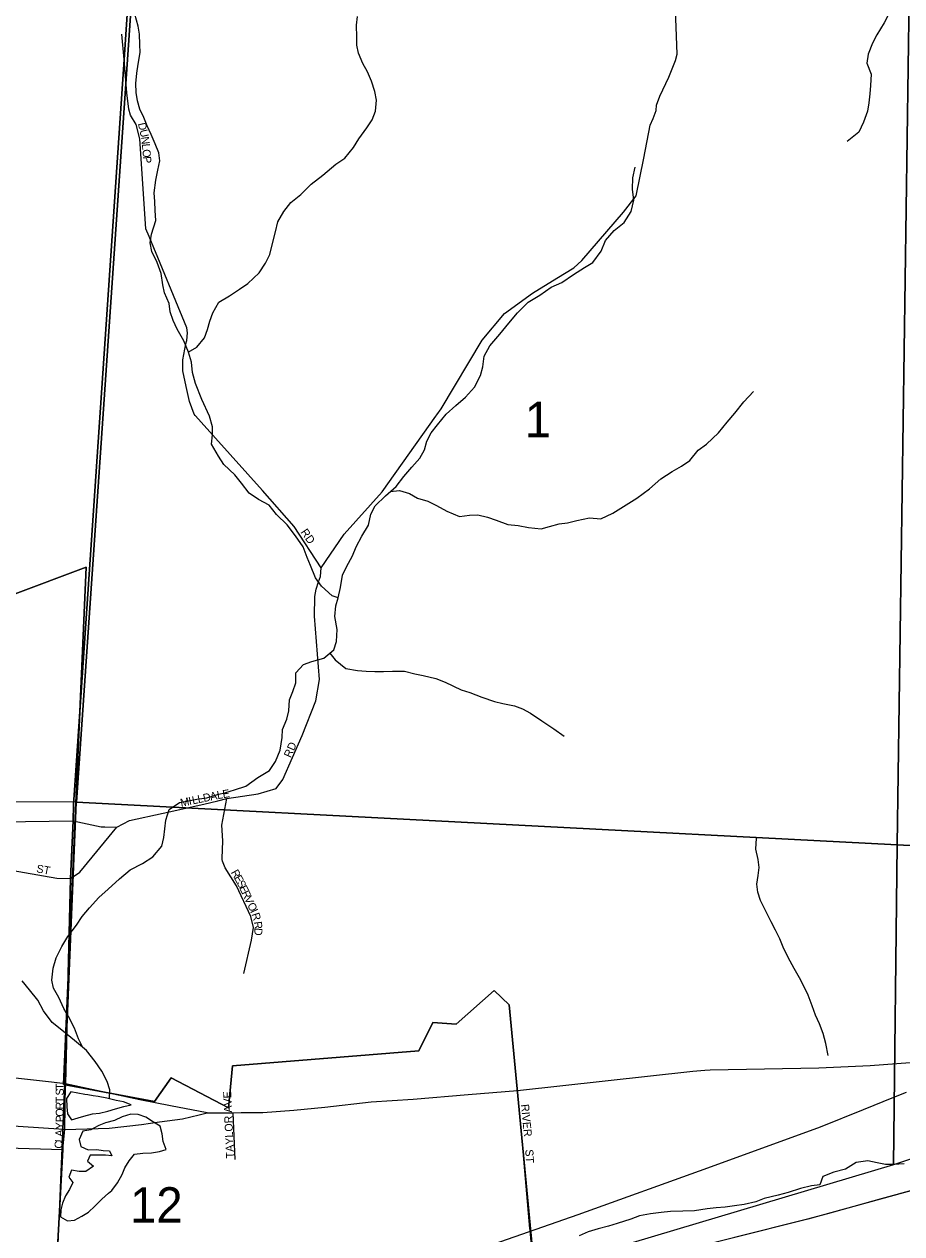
# Model space of a CAD drawing. Extents: x 1624196 to 2029251, y 146837 to 440034.
# Drawn here: x 1846162 to 1851645, y 274356 to 281916 of the extents above; entities that cross this region are included whole.
import ezdxf

# ---------------------------------------------------------------- set-up
doc = ezdxf.new("R2010")
doc.units = 0
for name, color, linetype in [('GM_X_City_Street', 7, 'Continuous'), ('GM_X_City_Street_Text', 7, 'Continuous'), ('GM_X_Corporation', 7, 'Continuous'), ('GM_X_County', 7, 'Continuous'), ('GM_X_Major_River', 7, 'Continuous'), ('GM_X_Minor_Lake', 7, 'Continuous'), ('GM_X_Minor_River', 7, 'Continuous'), ('GM_X_Rail_Line', 7, 'Continuous'), ('GM_X_Section', 7, 'Continuous'), ('GM_X_Section_Text', 7, 'Continuous'), ('GM_X_Township', 7, 'Continuous'), ('GM_X_US_Route', 7, 'Continuous')]:
    doc.layers.add(name, color=color, linetype=linetype)

msp = doc.modelspace()

# ---------------------------------------------------------------- linework, layer by layer
at = {"layer": 'GM_X_City_Street'}
for points in [[(1848740, 279474.9), (1848766.5, 279512.3), (1849023.5, 279940.9), (1849161.5, 280108), (1849337.1, 280234.5), (1849488.4, 280329.2), (1849595.3, 280392.3), (1849645.9, 280439.9), (1849905.5, 280740.1), (1849984.7, 280843.5), (1850033.2, 281077.7), (1850073.4, 281283.9), (1850091.9, 281325.8), (1850110.4, 281375.8), (1850112.8, 281409.9), (1850133.4, 281465.8), (1850188.8, 281585.6), (1850229.9, 281689.5), (1850240.4, 281729.5), (1850229.4, 282063.6)], [(1846941.9, 280589.2), (1846941.9, 280589.3), (1846922.2, 280636.9), (1846883.9, 281198.9), (1846860.8, 281289.5), (1846825.3, 281348), (1846815.7, 281384.2), (1846802.7, 281486.6), (1846785.5, 281694.4), (1846772.4, 281854.1)], [(1847231.5, 279468.8), (1847229.9, 279470.6), (1847222.9, 279478.3), (1847193.7, 279556.9), (1847172.6, 279651.4), (1847153.6, 279749.8), (1847152.3, 279818.1), (1847171.4, 279918.2), (1847177.6, 279938.2), (1847182.1, 279986.3), (1847178.4, 280018.4), (1846941.9, 280589.2)], [(1846666.2, 276898.9), (1846739.6, 276896.9), (1846819.7, 276939.6), (1847030.5, 276985), (1847284.1, 277041), (1847372.2, 277062.4), (1847428.2, 277075.7), (1847623.1, 277105.1), (1847735.5, 277139.2), (1847777.9, 277195.8), (1847897.7, 277470.3), (1847983.4, 277686.9), (1848007.4, 277820.4), (1847975.6, 278216.8), (1847976.8, 278339.1), (1847985.3, 278385.1), (1847999.8, 278431.1), (1848012.2, 278463.1), (1848016.7, 278519.2), (1848161.2, 278728.3), (1848398.4, 278992.6), (1848734.1, 279466.6), (1848740, 279474.9)], [(1848016.7, 278519.2), (1847849.1, 278775.7), (1847651, 279002.5), (1847357.7, 279328.5), (1847231.5, 279468.8)], [(1847399.5, 276696.1), (1847398.8, 276702.3), (1847402, 276812.6), (1847397, 276910.9), (1847428.2, 277075.7)], [(1845820.6, 276954.2), (1846020.3, 276931.3), (1846467.6, 276936.8)], [(1846467.6, 276936.8), (1846643.5, 276899.6), (1846666.2, 276898.9)], [(1846451.3, 276576.6), (1846510.1, 276616.6), (1846739.6, 276896.9)], [(1845016.2, 276615.1), (1845380, 276668.8), (1845483.4, 276688.7), (1845541.1, 276712.5), (1845574.9, 276718.5), (1845640.5, 276712.5), (1845835.4, 276668.8), (1845923.4, 276654.8), (1846365.9, 276579.3), (1846451.3, 276576.6)], [(1847533.7, 275982.8), (1847582, 276190.9), (1847594.8, 276271), (1847577.5, 276339.3), (1847487.2, 276530.9), (1847416.3, 276643.9), (1847412.8, 276652.9), (1847400.6, 276684.2), (1847399.5, 276696.1)], [(1846403.7, 274882.5), (1846416.2, 275008.8), (1846419.1, 275293.2)], [(1849271.9, 274943.5), (1849243.2, 275251.6)], [(1847479.7, 274819.9), (1847467, 275111.8)], [(1845562.1, 274907.8), (1846403.7, 274882.5)], [(1849321.5, 274388.7), (1849274.2, 274919), (1849271.9, 274943.5)], [(1849354.6, 274018.9), (1849322.4, 274378.9), (1849321.5, 274388.7)]]:
    msp.add_lwpolyline(points, dxfattribs=at)
at = {"layer": 'GM_X_Corporation'}
for points in [[(1845165.9, 278003), (1846548.6, 278522), (1846407.1, 275288.3), (1846975.5, 275183.3), (1847079.7, 275330), (1847438.9, 275144), (1847462.9, 275406.2), (1848626.4, 275500.3), (1848715.2, 275677.2), (1848861, 275666.9), (1849098.2, 275875.6), (1849190.9, 275788), (1849360.4, 274015.9)], [(1849360.4, 274015.9), (1849190.9, 275788), (1849098.2, 275875.6), (1848861, 275666.9), (1848715.2, 275677.2), (1848626.4, 275500.3), (1847462.9, 275406.2), (1847438.9, 275144), (1847079.7, 275330), (1846975.5, 275183.3), (1846407.1, 275288.3), (1846548.6, 278522), (1845165.9, 278003)], [(1851737.4, 274635), (1851516.1, 274574.1), (1851345.4, 274527.1), (1851179.7, 274481.1), (1851047, 274444.8), (1850600.2, 274332.7)]]:
    msp.add_lwpolyline(points, dxfattribs=at)
at = {"layer": 'GM_X_County'}
msp.add_lwpolyline([(1851738.1, 274635.1), (1851056.9, 274446.8), (1849573, 274074), (1849354.6, 274018.9), (1848340.8, 273734.3), (1847598, 273473.2), (1846900.1, 273178.4), (1846312.2, 272999.7), (1846301.1, 272995.1), (1844352.5, 272170.9), (1844076.5, 272102.6), (1842596.8, 271325.9), (1842104.8, 270978.7), (1841163, 270430.8), (1840575.1, 270013.4), (1840227.1, 269870.9), (1838695.4, 268765.2), (1838237.5, 268528.4)], dxfattribs=at)
at = {"layer": 'GM_X_Major_River'}
msp.add_lwpolyline([(1851658.7, 274792.3), (1851594.8, 274788.1), (1851542.8, 274790), (1851490.8, 274799.9), (1851432.8, 274811.8), (1851358.9, 274801.6), (1851293, 274759.4), (1851219.1, 274741.2), (1851151.2, 274715), (1851133.3, 274662.9), (1851081.3, 274654.7), (1851011.4, 274638.5), (1850935.5, 274614.3), (1850871.6, 274598.2), (1850785.7, 274575.9), (1850733.7, 274555.8), (1850659.8, 274539.6), (1850599.9, 274531.4), (1850541.9, 274523.3), (1850483.9, 274519.1), (1850428, 274513), (1850350.1, 274498.8), (1850276.1, 274496.6), (1850200.1, 274494.4), (1850142.2, 274488.3), (1850074.2, 274480.1), (1850006.3, 274467.9), (1849952.4, 274447.8), (1849866.5, 274419.5), (1849812.5, 274403.4), (1849748.6, 274387.2), (1849684.7, 274369), (1849628.8, 274342.9)], dxfattribs=at)
at = {"layer": 'GM_X_Minor_Lake'}
for points in [[(1846559.1, 275224), (1846540.3, 275226.9), (1846452.3, 275242.7), (1846426.4, 275200.6), (1846428.5, 275150.5), (1846432.6, 275106.5), (1846456.7, 275068.5), (1846498.7, 275080.6), (1846534.6, 275091.5)], [(1846534.6, 275091.5), (1846588.6, 275104.8), (1846632.5, 275110.9), (1846684.5, 275123.1), (1846732.4, 275137.2), (1846784.3, 275151.4), (1846830.3, 275161.5), (1846782.3, 275181.4), (1846736.3, 275189.3), (1846678.3, 275203.2), (1846624.3, 275213.1), (1846592.3, 275219), (1846559.1, 275224)], [(1846687.6, 274610.3), (1846709.6, 274626.4), (1846745.5, 274674.6), (1846773.3, 274726.7), (1846791.2, 274768.8), (1846817.1, 274812.9), (1846851, 274853.1), (1846903, 274859.2), (1846956.9, 274861.3), (1847006.9, 274869.5), (1847048.8, 274883.6), (1847030.7, 274933.6), (1847022.6, 274981.7), (1847010.5, 275027.7), (1846968.5, 275053.6), (1846922.4, 275085.6), (1846874.4, 275101.5), (1846828.4, 275103.4), (1846774.5, 275087.2), (1846726.6, 275063.1), (1846670.6, 275048.9), (1846628.7, 275032.8), (1846596.8, 275016.1)], [(1846596.8, 275016.1), (1846578.8, 275006.7), (1846528.8, 274996.5), (1846505, 274944.4), (1846515, 274902.3), (1846561.1, 274880.4), (1846615, 274882.6), (1846655, 274876.6), (1846695, 274874.7), (1846709.1, 274842.7), (1846669.1, 274846.6), (1846573.1, 274846.4), (1846557.2, 274810.3), (1846595.3, 274778.4), (1846547.4, 274746.2), (1846505.4, 274746.1), (1846457.4, 274754), (1846441.5, 274709.9), (1846465.6, 274675.9), (1846443.7, 274633.8), (1846419.8, 274593.7), (1846401.9, 274547.6), (1846390, 274505.5), (1846388.1, 274461.4), (1846432.2, 274437.5), (1846476.1, 274441.6), (1846522, 274465.7), (1846564, 274491.9), (1846601.9, 274528), (1846647.7, 274572.2), (1846687.6, 274610.3)]]:
    msp.add_lwpolyline(points, dxfattribs=at)
at = {"layer": 'GM_X_Minor_River'}
for points in [[(1851647.7, 282219.3), (1851635.9, 282139.2), (1851604.1, 282085), (1851582.2, 282034.9), (1851566.3, 281984.8), (1851534.5, 281924.6), (1851488.7, 281850.4), (1851460.8, 281798.3), (1851435, 281728.1), (1851427.1, 281672), (1851453.2, 281604), (1851449.4, 281531.8), (1851445.5, 281479.8), (1851439.7, 281423.7), (1851429.8, 281371.6), (1851405.9, 281303.4), (1851376.1, 281241.2), (1851304.3, 281183)], [(1848122.5, 278331.7), (1848086.4, 278343.2), (1848018.3, 278403.1), (1847982.2, 278455.1), (1847950, 278533.1), (1847929.9, 278583.2), (1847903.8, 278649.2), (1847857.6, 278717.2), (1847805.5, 278787.2), (1847737.4, 278851.1), (1847691.3, 278909.1), (1847625.2, 278945), (1847567.2, 278984.9), (1847519, 279046.9), (1847476.9, 279098.9), (1847408.8, 279164.8), (1847374.7, 279216.8), (1847332.6, 279290.8), (1847338.4, 279348.9), (1847338.3, 279399), (1847320.2, 279467), (1847272, 279571.1), (1847231.8, 279671.1), (1847213.6, 279739.2), (1847207.5, 279803.3), (1847187.3, 279865.3), (1847159.2, 279937.4), (1847117.1, 280009.4), (1847092.9, 280063.4), (1847072.8, 280117.4), (1847066.7, 280169.5), (1847038.6, 280237.5), (1847028.5, 280287.6), (1847018.3, 280357.7), (1846992.2, 280425.7), (1846960, 280495.7), (1846947.9, 280549.8), (1846957.8, 280603.9), (1846983.6, 280688.1), (1846979.4, 280752.2), (1846977.3, 280808.2), (1846973.2, 280862.3), (1846983, 280940.5), (1846996.8, 281002.6), (1847008.7, 281062.7), (1847002.6, 281112.8), (1846980.5, 281168.8), (1846954.3, 281226.8), (1846930.2, 281280.8), (1846908.1, 281332.8), (1846884, 281384.9), (1846869.9, 281436.9), (1846861.8, 281489), (1846859.7, 281545.1), (1846865.5, 281609.2), (1846873.4, 281665.3), (1846885.2, 281739.4), (1846885.1, 281789.5), (1846881, 281853.6), (1846872.8, 281903.6), (1846852.7, 281977.7)], [(1847187, 279866.1), (1847241.2, 279897.5), (1847289.1, 279955.7), (1847307, 280007.8), (1847320.8, 280059.9), (1847340.7, 280112.1), (1847378.5, 280178.2), (1847444.4, 280218.5), (1847506.3, 280260.7), (1847558.2, 280294.8), (1847630, 280361.1), (1847669.8, 280421.3), (1847695.7, 280475.5), (1847713.5, 280545.6), (1847731.3, 280617.7), (1847747.2, 280679.9), (1847783, 280746), (1847826.9, 280802.2), (1847890.7, 280852.5), (1847954.6, 280916.7), (1848026.4, 280973), (1848108.2, 281041.3), (1848164.1, 281079.5), (1848219.9, 281145.7), (1848251.8, 281199.8), (1848301.6, 281268), (1848335.4, 281318.2), (1848357.3, 281372.3), (1848363.2, 281440.5), (1848353, 281494.5), (1848330.9, 281560.6), (1848306.8, 281618.6), (1848276.7, 281670.6), (1848250.5, 281734.6), (1848240.4, 281784.7), (1848240.3, 281834.8), (1848238.1, 281908.9), (1848244, 281963)], [(1846527.2, 275521.2), (1846501.5, 275575.3), (1846475.4, 275641.3), (1846439.2, 275713.4), (1846409.1, 275763.4), (1846377, 275833.4), (1846344.9, 275891.4), (1846334.8, 275941.5), (1846342.6, 276015.6), (1846360.4, 276081.7), (1846396.2, 276151.9), (1846434.1, 276214.1), (1846487.9, 276284.3), (1846523.8, 276338.5), (1846569.6, 276392.7), (1846627.4, 276456.9), (1846685.3, 276509.1), (1846757.1, 276575.4), (1846822.9, 276631.6), (1846900.8, 276669.9), (1846964.7, 276712.1), (1847020.5, 276778.3), (1847034.4, 276832.5), (1847046.1, 276940.6), (1847067.9, 277006.8), (1847131.8, 277051), (1847187.8, 277061.1), (1847239.7, 277073.3), (1847303.7, 277081.5), (1847369.6, 277101.6), (1847421.5, 277113.8), (1847475.5, 277129.9), (1847545.4, 277154.1), (1847621.2, 277208.4), (1847695.1, 277250.6), (1847730.9, 277306.8), (1847760.8, 277379), (1847772.6, 277457.1), (1847776.4, 277507.2), (1847802.3, 277573.4), (1847814.2, 277623.5), (1847820, 277693.6), (1847839.9, 277745.7), (1847857.7, 277799.8), (1847859.6, 277861.9), (1847907.4, 277914.1), (1847959.4, 277932.3), (1848033.3, 277954.5), (1848095.1, 278004.7), (1848113, 278058.8), (1848116.8, 278133), (1848102.7, 278213), (1848108.5, 278281.1), (1848122.4, 278331.3), (1848138.2, 278395.4), (1848150.1, 278471.5), (1848175.9, 278523.7), (1848213.7, 278593.9), (1848235.6, 278650), (1848271.4, 278716.2), (1848313.3, 278784.4), (1848327.1, 278854.5), (1848355, 278906.7), (1848418.8, 278968.9), (1848484.6, 279027.1), (1848534.4, 279089.4), (1848584.3, 279147.6), (1848634.1, 279203.8), (1848662, 279255.9), (1848677.9, 279310), (1848703.7, 279362.2), (1848743.6, 279412.3), (1848797.4, 279478.5), (1848859.3, 279532.8), (1848919.1, 279585), (1848974.9, 279647.2), (1849012.8, 279719.4), (1849026.6, 279773.5), (1849034.5, 279841.6), (1849070.3, 279905.8), (1849134.1, 279978.1), (1849189.9, 280046.3), (1849243.7, 280112.5), (1849309.6, 280178.8), (1849383.4, 280223), (1849453.3, 280273.3), (1849521.2, 280301.5), (1849593, 280351.7), (1849662.9, 280396), (1849714.8, 280426.1), (1849766.6, 280496.4), (1849792.4, 280564.5), (1849848.3, 280626.7), (1849910.1, 280677), (1849953.9, 280745.2), (1849969.8, 280815.3), (1849961.6, 280885.4), (1849963.5, 280955.5), (1849979.3, 281021.6)], [(1848448.8, 278995.5), (1848506.7, 279001.2), (1848568.7, 278983.3), (1848618.7, 278953.3), (1848682.7, 278935.5), (1848736.8, 278907.6), (1848802.8, 278871.7), (1848880.8, 278839.8), (1848942.8, 278848), (1848994.8, 278850.1), (1849056.8, 278834.2), (1849110.8, 278816.3), (1849182.8, 278788.4), (1849246.8, 278782.6), (1849312.8, 278770.7), (1849390.8, 278762.9), (1849442.7, 278777), (1849504.6, 278793.2), (1849556.6, 278799.3), (1849614.5, 278813.5), (1849694.5, 278829.7), (1849764.4, 278823.8), (1849838.3, 278860.1), (1849990, 278952.6), (1850067.9, 279012.8), (1850139.7, 279075.1), (1850209.5, 279121.3), (1850267.4, 279153.5), (1850319.3, 279189.7), (1850373.2, 279253.9), (1850425, 279290.1), (1850498.8, 279362.4), (1850552.7, 279428.6), (1850600.5, 279484.8), (1850658.3, 279555), (1850718.1, 279621.3)], [(1848071.8, 277985.8), (1848105.3, 277942.6), (1848171.4, 277888.7), (1848243.4, 277876.9), (1848297.3, 277873), (1848351.3, 277871.1), (1848407.3, 277871.2), (1848463.3, 277873.4), (1848537.2, 277871.5), (1848603.2, 277855.7), (1848655.2, 277845.8), (1848733.2, 277825.9), (1848791.3, 277804), (1848891.3, 277756.2), (1848945.3, 277738.3), (1849021.4, 277710.5), (1849099.4, 277682.6), (1849151.4, 277670.7), (1849225.4, 277654.8), (1849275.4, 277636.9), (1849325.4, 277609), (1849395.5, 277561.1), (1849469.6, 277511.2), (1849535.7, 277465.3)], [(1851185.4, 275470.2), (1851169.2, 275546.3), (1851153.1, 275608.3), (1851131, 275668.4), (1851104.9, 275722.4), (1851084.7, 275780.4), (1851060.6, 275846.5), (1851034.5, 275898.5), (1851006.4, 275956.5), (1850972.3, 276014.5), (1850934.1, 276082.5), (1850904, 276146.5), (1850881.9, 276198.6), (1850855.8, 276252.6), (1850827.7, 276306.6), (1850797.5, 276368.6), (1850761.4, 276438.6), (1850745.3, 276490.7), (1850739.2, 276540.7), (1850747.1, 276594.8), (1850752.9, 276644.9), (1850746.8, 276695), (1850732.7, 276759), (1850736.5, 276829.2)], [(1846695.3, 275199.1), (1846696.2, 275255.3), (1846680, 275307.3), (1846645.9, 275371.4), (1846605.8, 275433.3), (1846551.7, 275501.3), (1846475.6, 275563.2), (1846407.5, 275621.2), (1846335.4, 275677.1), (1846283.2, 275749.1), (1846247.1, 275817.1), (1846195, 275881), (1846148.9, 275937)]]:
    msp.add_lwpolyline(points, dxfattribs=at)
at = {"layer": 'GM_X_Rail_Line'}
msp.add_lwpolyline([(1836932.5, 269910.9), (1839956.5, 271006.2), (1842621.9, 271973.9), (1843234.4, 272191.5), (1843677.7, 272338.2), (1844812.6, 272741.2), (1845733, 273073.2), (1846776, 273453.7), (1848429.9, 274059.8), (1849623.6, 274476.5), (1850432.8, 274769.1), (1851137.3, 275024.6), (1851404.9, 275133.4), (1851594.3, 275210.8), (1851674.1, 275240.6)], dxfattribs=at)
at = {"layer": 'GM_X_Section'}
for points in [[(1841711.4, 282290.1), (1846841.1, 282183.3), (1846488.4, 277052.7), (1841192.2, 277080.3)], [(1846841.1, 282183.3), (1851691, 282089.9), (1851615.4, 276787.9), (1846488.4, 277052.7)], [(1851691, 282089.9), (1855574.9, 282007.2), (1854942.8, 276613.9), (1851615.4, 276787.9)], [(1851615.4, 276787.9), (1851593.7, 274787.9), (1847212, 273478.5), (1847207.1, 273477), (1847315.1, 273476.5), (1847465.8, 273475.8), (1847413.3, 273453.5), (1847311.7, 273403.5), (1847204.6, 273358.9), (1847078, 273314.4), (1846916.6, 273282.4), (1846815.1, 273230.9), (1846745.5, 273183.6), (1846603.6, 273123.8), (1846467.3, 273047.3), (1846322.2, 273033.2), (1846488.4, 277052.7)], [(1854942.8, 276613.9), (1854871.2, 275878.2), (1851593.7, 274787.9), (1851615.4, 276787.9)]]:
    msp.add_lwpolyline(points, close=True, dxfattribs=at)
at = {"layer": 'GM_X_Township'}
for points in [[(1851738.1, 274635.1), (1851056.9, 274446.8), (1849573, 274074), (1849354.6, 274018.9), (1848340.8, 273734.3), (1847598, 273473.2), (1846900.1, 273178.4), (1846312.2, 272999.7), (1846301.1, 272995.1), (1846403.7, 274882.5), (1846403.7, 275016.5), (1846419.1, 275293.1), (1846451.3, 276576.6), (1846467.6, 276936.8), (1846470.5, 277036.6), (1846785.6, 281694.4), (1846817.5, 282166.2), (1846720.7, 283381.7), (1846405.4, 287344.6), (1851682.9, 287150.5)], [(1846817.5, 282166.2), (1846785.6, 281694.4), (1846470.5, 277036.6), (1846467.6, 276936.8), (1846451.3, 276576.6), (1846419.1, 275293.1), (1846403.7, 275016.5), (1846403.7, 274882.5), (1846301.1, 272995.1), (1844352.5, 272170.9), (1844076.5, 272102.6), (1842596.8, 271325.9), (1842104.8, 270978.7), (1841163, 270430.8), (1840575.1, 270013.4), (1840227.1, 269870.9), (1838695.4, 268765.2), (1838237.5, 268528.4)]]:
    msp.add_lwpolyline(points, dxfattribs=at)
at = {"layer": 'GM_X_US_Route'}
for points in [[(1850413.2, 275378.9), (1850447.6, 275381.5), (1851126, 275392.7), (1851447.6, 275408.8), (1851780.7, 275431.9), (1852043.7, 275472.2), (1852411, 275507.7), (1852657.4, 275567), (1853172.2, 275656.2), (1853507.4, 275724)], [(1846331.3, 275303.1), (1846013.7, 275339), (1845855.5, 275352.3), (1845624.4, 275375.9), (1845383, 275389.9), (1845329.1, 275387.6), (1845277.5, 275379.4), (1845202.5, 275366.5), (1845126.3, 275346.6), (1845040.8, 275312.6)], [(1849090, 275239), (1849243.2, 275251.6), (1850339.7, 275373.3), (1850413.2, 275378.9)], [(1847304.5, 275111.7), (1847076.4, 275156.4), (1846884, 275193.1), (1846419.1, 275293.2), (1846331.3, 275303.1)], [(1847254, 275099.7), (1847304.5, 275111.7), (1847467, 275111.8), (1847517, 275114.2), (1847653, 275114.2), (1847847.1, 275129.2), (1848040.3, 275146.6), (1848328.9, 275179.8), (1848591, 275196.4), (1848935.9, 275226.3), (1849090, 275239)], [(1845154.4, 274978.5), (1845250.5, 275032.4), (1845293.9, 275052.3), (1845332.6, 275061.7), (1845408.7, 275066.4), (1845581, 275064), (1846378.6, 275011.3)], [(1846378.6, 275011.3), (1846416.2, 275008.8), (1846692.4, 275015.7), (1846893.9, 275039.3), (1847006.6, 275056.3), (1847150.6, 275075), (1847254, 275099.7)]]:
    msp.add_lwpolyline(points, dxfattribs=at)

# ---------------------------------------------------------------- texts
at = {"layer": 'GM_X_City_Street_Text'}
for s, rotation, p in [('D', 283.27557, (1846871.6, 281294.6)), ('U', 282.67106, (1846881.6, 281251.9)), ('N', 277.40833, (1846891.1, 281210.2)), ('L', 275.14372, (1846896.7, 281167.1)), ('O', 275.05495, (1846899.9, 281132)), ('P', 275.03365, (1846903.7, 281088.2)), ('RD', 304.50505, (1847886.6, 278741.3)), ('RD', 66.03863, (1847826.8, 277327.2)), ('M', 11.86708, (1847142.2, 277024.2)), ('I', 11.86277, (1847193.8, 277035.1)), ('L', 11.86041, (1847215.4, 277039.6)), ('L', 11.86041, (1847249.8, 277046.8)), ('D', 11.87161, (1847284.3, 277054.1)), ('A', 11.86727, (1847327.3, 277063.1)), ('L', 10.03726, (1847370, 277072.1)), ('E', 9.48478, (1847404.5, 277078.2)), ('ST', 349.3787, (1846234.9, 276615.7)), ('R', 299.0039, (1847451.4, 276615.4)), ('E', 298.97236, (1847470.6, 276580.8)), ('S', 297.21265, (1847487.5, 276550.3)), ('E', 295.50211, (1847503.4, 276519.4)), ('R', 295.02277, (1847518.5, 276487.7)), ('V', 295.03166, (1847535.3, 276451.8)), ('O', 295.00568, (1847553.9, 276412)), ('I', 295.01981, (1847572.5, 276372.1)), ('R', 287.617, (1847581.2, 276353.7)), ('R', 277.32986, (1847595.6, 276305.4)), ('D', 268.27322, (1847600.6, 276268.3)), ('S', 90, (1846408.6, 275220.3)), ('T', 90, (1846408.6, 275255.5)), ('T', 90, (1846408.6, 275171.9)), ('TAYLOR AVE', 92.60365, (1847473.4, 274828.4)), ('O', 89.99284, (1846408.6, 275088.3)), ('R', 90, (1846408.6, 275132.3)), ('RIVER', 275.43715, (1849265.4, 275164.1)), ('Y', 89.19896, (1846408, 275008.3)), ('P', 89.96392, (1846408.6, 275053)), ('L', 85.9533, (1846402.6, 274926.2)), ('A', 86.38982, (1846405.1, 274961.7)), ('C', 85.96542, (1846399.8, 274886.7)), ('ST', 273.58782, (1849291.8, 274882.2))]:
    msp.add_text(s, height=50, rotation=rotation, dxfattribs=at).set_placement(p)
at = {"layer": 'GM_X_Section_Text'}
for s, p in [('1', (1849289, 279334.7)), ('12', (1846822.8, 274426))]:
    msp.add_text(s, height=221, rotation=0.00001, dxfattribs=at).set_placement(p)

doc.saveas('drawing.dxf')
